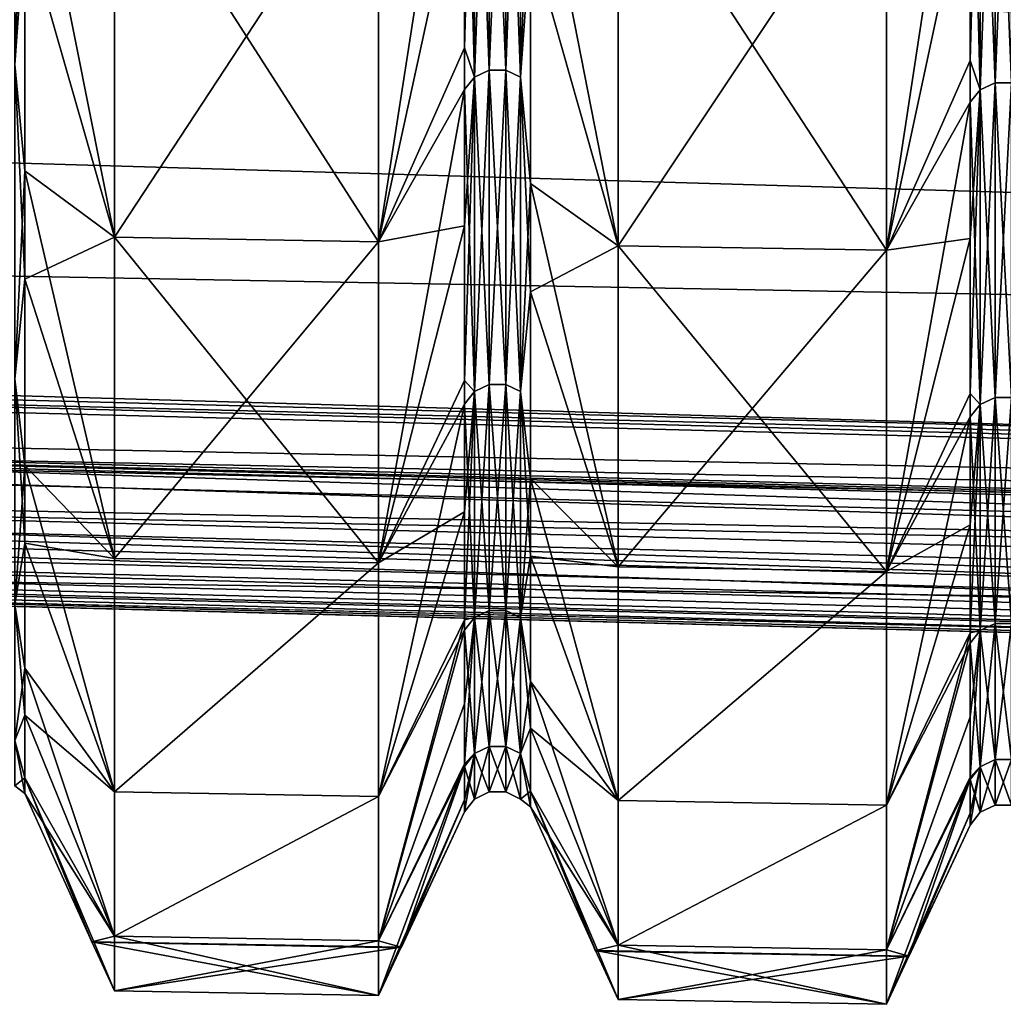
# Model space of a CAD drawing. Header units: metres. Extents: x -31 to 116, y -84 to 84.
# Tile 388 of 656: x 60.17 to 64.21, y -61.51 to -57.46. Entities that reach past the tile are written whole.
import ezdxf

# ---------------------------------------------------------------- set-up
doc = ezdxf.new("R2010")
doc.units = ezdxf.units.M
doc.layers.add('solid_80010000GA_11_1', color=7, linetype='CONTINUOUS')

msp = doc.modelspace()

# ---------------------------------------------------------------- linework, layer by layer
at = {"layer": 'solid_80010000GA_11_1'}
for points in [[(12.5, -55.339149, 19.366802), (103, -56.357498, 23.341595), (103, -58.015087, 18.847979)], [(12.5, -56.648029, 15.116095), (12.5, -55.339149, 19.366802), (103, -58.015087, 18.847979)], [(12.5, -55.339161, -19.366768), (103, -58.015034, -18.848118), (103, -56.357452, -23.341688)], [(12.5, -55.339161, -19.366768), (12.5, -56.648037, -15.116065), (103, -58.015034, -18.848118)], [(60.149567, -56.00013, -23.196014), (60.190956, -56.502396, -22.090332), (60.149567, -57.647438, -18.730789)], [(60.149567, -57.647438, 18.730789), (60.190956, -57.071087, 20.576553), (60.149567, -56.00013, 23.196014)], [(62.039902, -56.050316, 23.216801), (61.998352, -56.753353, 21.590967), (61.998352, -57.578926, 19.281605)], [(62.039902, -57.6991, 18.747574), (62.039902, -56.050316, 23.216801), (61.998352, -57.578926, 19.281605)], [(62.039902, -56.050316, -23.216801), (62.039902, -57.6991, -18.747574), (61.998352, -56.099445, -23.237152)], [(62.10062, -56.022968, 23.205473), (62.039902, -56.050316, 23.216801), (62.039902, -57.6991, 18.747574)], [(62.10062, -57.670948, 18.738428), (62.10062, -56.022968, 23.205473), (62.039902, -57.6991, 18.747574)], [(62.10062, -56.022968, -23.205473), (62.10062, -57.670948, -18.738428), (62.039902, -56.050316, -23.216801)], [(62.10062, -57.670948, -18.738428), (62.039902, -57.6991, -18.747574), (62.039902, -56.050316, -23.216801)], [(62.168175, -56.02301, 23.205492), (62.10062, -56.022968, 23.205473), (62.10062, -57.670948, 18.738428)], [(62.168175, -57.670994, -18.738441), (62.10062, -57.670948, -18.738428), (62.10062, -56.022968, -23.205473)], [(62.168175, -56.02301, -23.205492), (62.168175, -57.670994, -18.738441), (62.10062, -56.022968, -23.205473)], [(62.168175, -57.670994, 18.738441), (62.168175, -56.02301, 23.205492), (62.10062, -57.670948, 18.738428)], [(62.228855, -56.050434, 23.21685), (62.168175, -56.02301, 23.205492), (62.168175, -57.670994, 18.738441)], [(62.228855, -57.699223, -18.747614), (62.168175, -57.670994, -18.738441), (62.168175, -56.02301, -23.205492)], [(62.228855, -56.050434, -23.21685), (62.228855, -57.699223, -18.747614), (62.168175, -56.02301, -23.205492)], [(62.228855, -57.699223, 18.747614), (62.228855, -56.050434, 23.21685), (62.168175, -57.670994, 18.738441)], [(62.228855, -56.050434, -23.21685), (62.270245, -56.553108, -22.110159), (62.228855, -57.699223, -18.747614)], [(62.228855, -57.699223, 18.747614), (62.270245, -57.12233, 20.594961), (62.228855, -56.050434, 23.21685)], [(64.179909, -56.073273, 23.226311), (64.119186, -56.100616, 23.237637), (64.119186, -57.750881, 18.764399)], [(64.179909, -57.722733, 18.755253), (64.179909, -56.073273, 23.226311), (64.119186, -57.750881, 18.764399)], [(64.179909, -56.073273, -23.226311), (64.179909, -57.722733, -18.755253), (64.119186, -56.100616, -23.237637)], [(64.247459, -56.073315, 23.226328), (64.179909, -56.073273, 23.226311), (64.179909, -57.722733, 18.755253)], [(64.247459, -57.722775, -18.755266), (64.179909, -57.722733, -18.755253), (64.179909, -56.073273, -23.226311)], [(64.247459, -56.073315, -23.226328), (64.247459, -57.722775, -18.755266), (64.179909, -56.073273, -23.226311)], [(64.247459, -57.722775, 18.755266), (64.247459, -56.073315, 23.226328), (64.179909, -57.722733, 18.755253)], [(61.645481, -58.375973, -19.282944), (61.998352, -56.099445, -23.237152), (61.998352, -57.749676, -18.764008)], [(61.645481, -58.375973, -19.282944), (61.645481, -56.702435, -23.757519), (61.998352, -56.099445, -23.237152)], [(62.039902, -57.6991, -18.747574), (61.998352, -57.749676, -18.764008), (61.998352, -56.099445, -23.237152)], [(64.119186, -56.100616, 23.237637), (64.077637, -56.804245, 21.610329), (64.077637, -57.630558, 19.298893)], [(64.119186, -57.750881, 18.764399), (64.119186, -56.100616, 23.237637), (64.077637, -57.630558, 19.298893)], [(64.119186, -56.100616, -23.237637), (64.119186, -57.750881, -18.764399), (64.077637, -56.14975, -23.257988)], [(64.179909, -57.722733, -18.755253), (64.119186, -57.750881, -18.764399), (64.119186, -56.100616, -23.237637)], [(63.733166, -58.410629, -19.294205), (64.077637, -56.14975, -23.257988), (64.077637, -57.80146, -18.780832)], [(63.733166, -58.410629, -19.294205), (63.733166, -56.736103, -23.771463), (64.077637, -56.14975, -23.257988)], [(64.119186, -57.750881, -18.764399), (64.077637, -57.80146, -18.780832), (64.077637, -56.14975, -23.257988)], [(60.149567, -57.647438, -18.730789), (60.190956, -56.502396, -22.090332), (60.190956, -58.085079, -17.51078)], [(60.560387, -58.357956, -19.27709), (60.190956, -58.085079, -17.51078), (60.190956, -56.502396, -22.090332)], [(60.560387, -56.684937, -23.750271), (60.560387, -58.357956, -19.27709), (60.190956, -56.502396, -22.090332)], [(62.228855, -57.699223, -18.747614), (62.270245, -56.553108, -22.110159), (62.270245, -58.137203, -17.526514)], [(62.631138, -58.392334, -19.28826), (62.270245, -58.137203, -17.526514), (62.270245, -56.553108, -22.110159)], [(62.631138, -56.71833, -23.764103), (62.631138, -58.392334, -19.28826), (62.270245, -56.553108, -22.110159)], [(12.5, -56.648029, 15.116095), (103, -58.015087, 18.847979), (103, -59.31485, 14.238866)], [(12.5, -57.631004, 10.777947), (12.5, -56.648029, 15.116095), (103, -59.31485, 14.238866)], [(12.5, -56.648037, -15.116065), (103, -59.314892, -14.238695), (103, -58.015034, -18.848118)], [(12.5, -56.648037, -15.116065), (12.5, -57.631008, -10.77793), (103, -59.314892, -14.238695)], [(60.560387, -58.357956, 19.27709), (60.560387, -56.684937, 23.750271), (60.190956, -57.071087, 20.576553)], [(61.645481, -56.702435, 23.757519), (60.560387, -56.684937, 23.750271), (60.560387, -58.357956, 19.27709)], [(61.645481, -58.375973, -19.282944), (60.560387, -58.357956, -19.27709), (60.560387, -56.684937, -23.750271)], [(61.645481, -58.375973, -19.282944), (60.560387, -56.684937, -23.750271), (61.645481, -56.702435, -23.757519)], [(61.645481, -56.702435, 23.757519), (60.560387, -58.357956, 19.27709), (61.645481, -58.375973, 19.282944)], [(61.645481, -56.702435, 23.757519), (61.645481, -58.375973, 19.282944), (61.998352, -56.753353, 21.590967)], [(62.631138, -58.392334, 19.28826), (62.631138, -56.71833, 23.764103), (62.270245, -57.12233, 20.594961)], [(63.733166, -56.736103, 23.771463), (62.631138, -56.71833, 23.764103), (62.631138, -58.392334, 19.28826)], [(63.733166, -58.410629, -19.294205), (62.631138, -58.392334, -19.28826), (62.631138, -56.71833, -23.764103)], [(63.733166, -58.410629, -19.294205), (62.631138, -56.71833, -23.764103), (63.733166, -56.736103, -23.771463)], [(63.733166, -56.736103, 23.771463), (62.631138, -58.392334, 19.28826), (63.733166, -58.410629, 19.294205)], [(63.733166, -56.736103, 23.771463), (63.733166, -58.410629, 19.294205), (64.077637, -56.804245, 21.610329)], [(61.645481, -58.375973, 19.282944), (61.998352, -57.578926, 19.281605), (61.998352, -56.753353, 21.590967)], [(63.733166, -58.410629, 19.294205), (64.077637, -57.630558, 19.298893), (64.077637, -56.804245, 21.610329)], [(60.149567, -57.647438, 18.730789), (60.190956, -58.529373, 15.962965), (60.190956, -57.071087, 20.576553)], [(60.560387, -58.357956, 19.27709), (60.190956, -57.071087, 20.576553), (60.190956, -58.529373, 15.962965)], [(62.228855, -57.699223, 18.747614), (62.270245, -58.581913, 15.977256), (62.270245, -57.12233, 20.594961)], [(62.631138, -58.392334, 19.28826), (62.270245, -57.12233, 20.594961), (62.270245, -58.581913, 15.977256)], [(61.645481, -58.375973, 19.282944), (61.998352, -58.310574, 16.940786), (61.998352, -57.578926, 19.281605)], [(62.039902, -57.6991, 18.747574), (61.998352, -57.578926, 19.281605), (61.998352, -58.310574, 16.940786)], [(12.5, -57.631004, 10.777947), (103, -59.31485, 14.238866), (103, -60.248985, 9.542415)], [(12.5, -58.28233, 6.377097), (12.5, -57.631004, 10.777947), (103, -60.248985, 9.542415)], [(12.5, -57.631008, -10.77793), (103, -60.248993, -9.542366), (103, -59.314892, -14.238695)], [(12.5, -57.631008, -10.77793), (12.5, -58.28233, -6.377097), (103, -60.248993, -9.542366)], [(63.733166, -58.410629, 19.294205), (64.077637, -58.362858, 16.955978), (64.077637, -57.630558, 19.298893)], [(64.119186, -57.750881, 18.764399), (64.077637, -57.630558, 19.298893), (64.077637, -58.362858, 16.955978)], [(60.149567, -57.647438, -18.730789), (60.190956, -58.085079, -17.51078), (60.149567, -58.939331, -14.150082)], [(60.149567, -58.939331, 14.150082), (60.190956, -58.529373, 15.962965), (60.149567, -57.647438, 18.730789)], [(62.10062, -57.670948, 18.738428), (62.039902, -57.6991, 18.747574), (62.039902, -58.992149, 14.162763)], [(62.10062, -58.963367, 14.155852), (62.10062, -57.670948, 18.738428), (62.039902, -58.992149, 14.162763)], [(62.10062, -57.670948, -18.738428), (62.10062, -58.963367, -14.155852), (62.039902, -57.6991, -18.747574)], [(62.168175, -57.670994, 18.738441), (62.10062, -57.670948, 18.738428), (62.10062, -58.963367, 14.155852)], [(62.168175, -58.963413, -14.155863), (62.10062, -58.963367, -14.155852), (62.10062, -57.670948, -18.738428)], [(62.168175, -57.670994, -18.738441), (62.168175, -58.963413, -14.155863), (62.10062, -57.670948, -18.738428)], [(62.168175, -58.963413, 14.155863), (62.168175, -57.670994, 18.738441), (62.10062, -58.963367, 14.155852)], [(62.228855, -57.699223, 18.747614), (62.168175, -57.670994, 18.738441), (62.168175, -58.963413, 14.155863)], [(62.228855, -58.992275, -14.162792), (62.168175, -58.963413, -14.155863), (62.168175, -57.670994, -18.738441)], [(62.228855, -57.699223, -18.747614), (62.228855, -58.992275, -14.162792), (62.168175, -57.670994, -18.738441)], [(62.039902, -57.6991, 18.747574), (61.998352, -58.310574, 16.940786), (61.998352, -58.947094, 14.572335)], [(62.039902, -58.992149, 14.162763), (62.039902, -57.6991, 18.747574), (61.998352, -58.947094, 14.572335)], [(62.039902, -57.6991, -18.747574), (62.039902, -58.992149, -14.162763), (61.998352, -57.749676, -18.764008)], [(62.10062, -58.963367, -14.155852), (62.039902, -58.992149, -14.162763), (62.039902, -57.6991, -18.747574)], [(62.228855, -58.992275, 14.162792), (62.228855, -57.699223, 18.747614), (62.168175, -58.963413, 14.155863)], [(62.228855, -57.699223, -18.747614), (62.270245, -58.137203, -17.526514), (62.228855, -58.992275, -14.162792)], [(62.228855, -58.992275, 14.162792), (62.270245, -58.581913, 15.977256), (62.228855, -57.699223, 18.747614)], [(61.645481, -59.69701, -14.691932), (61.998352, -57.749676, -18.764008), (61.998352, -59.043861, -14.175177)], [(61.645481, -59.69701, -14.691932), (61.645481, -58.375973, -19.282944), (61.998352, -57.749676, -18.764008)], [(62.039902, -58.992149, -14.162763), (61.998352, -59.043861, -14.175177), (61.998352, -57.749676, -18.764008)], [(64.119186, -57.750881, 18.764399), (64.077637, -58.362858, 16.955978), (64.077637, -58.999954, 14.585402)], [(64.119186, -59.045094, 14.175473), (64.119186, -57.750881, 18.764399), (64.077637, -58.999954, 14.585402)], [(64.119186, -57.750881, -18.764399), (64.119186, -59.045094, -14.175473), (64.077637, -57.80146, -18.780832)], [(64.179909, -57.722733, 18.755253), (64.119186, -57.750881, 18.764399), (64.119186, -59.045094, 14.175473)], [(64.179909, -59.016312, 14.168563), (64.179909, -57.722733, 18.755253), (64.119186, -59.045094, 14.175473)], [(64.179909, -57.722733, -18.755253), (64.179909, -59.016312, -14.168563), (64.119186, -57.750881, -18.764399)], [(64.179909, -59.016312, -14.168563), (64.119186, -59.045094, -14.175473), (64.119186, -57.750881, -18.764399)], [(64.247459, -57.722775, 18.755266), (64.179909, -57.722733, 18.755253), (64.179909, -59.016312, 14.168563)], [(64.247459, -59.016357, -14.168574), (64.179909, -59.016312, -14.168563), (64.179909, -57.722733, -18.755253)], [(64.247459, -57.722775, -18.755266), (64.247459, -59.016357, -14.168574), (64.179909, -57.722733, -18.755253)], [(64.247459, -59.016357, 14.168574), (64.247459, -57.722775, 18.755266), (64.179909, -59.016312, 14.168563)], [(13, -57.79845, 6.326239), (12.5, -58.28233, 6.377097), (92, -60.352726, 6.594704)], [(13, -57.79845, -6.326239), (92, -59.855804, -6.542476), (12.5, -58.28233, -6.377097)], [(13, -57.79845, 6.326239), (92, -60.352726, 6.594704), (92, -59.855804, 6.542476)], [(92, -59.90807, -6.045215), (92, -59.855804, -6.542476), (13, -57.79845, -6.326239)], [(13, -57.850716, -5.828978), (92, -59.90807, -6.045215), (13, -57.79845, -6.326239)], [(13, -57.79845, 6.326239), (92, -59.855804, 6.542476), (13, -57.850716, 5.828978)], [(63.733166, -59.732445, -14.700438), (64.077637, -57.80146, -18.780832), (64.077637, -59.096806, -14.187887)], [(63.733166, -59.732445, -14.700438), (63.733166, -58.410629, -19.294205), (64.077637, -57.80146, -18.780832)], [(64.119186, -59.045094, -14.175473), (64.077637, -59.096806, -14.187887), (64.077637, -57.80146, -18.780832)], [(13, -57.850716, 5.828978), (92, -59.90807, 6.045215), (12.5, -58.334595, 5.879836)], [(13, -57.850716, -5.828978), (12.5, -58.334595, -5.879836), (92, -60.404987, -6.097443)], [(13, -57.850716, -5.828978), (92, -60.404987, -6.097443), (92, -59.90807, -6.045215)], [(92, -59.855804, 6.542476), (92, -59.90807, 6.045215), (13, -57.850716, 5.828978)], [(13, -58.050327, 3.292632), (12.5, -58.536209, 3.318096), (92, -60.615154, 3.427049)], [(13, -58.050327, -3.292632), (92, -60.11618, -3.400899), (12.5, -58.536209, -3.318096)], [(13, -58.076496, 2.793317), (92, -60.142349, 2.901584), (12.5, -58.562374, 2.818781)], [(13, -58.076496, -2.793317), (12.5, -58.562374, -2.818781), (92, -60.641323, -2.927734)], [(13, -58.050327, 3.292632), (92, -60.615154, 3.427049), (92, -60.11618, 3.400899)], [(92, -60.142349, -2.901584), (92, -60.11618, -3.400899), (13, -58.050327, -3.292632)], [(13, -58.076496, -2.793317), (92, -60.142349, -2.901584), (13, -58.050327, -3.292632)], [(13, -58.050327, 3.292632), (92, -60.11618, 3.400899), (13, -58.076496, 2.793317)], [(13, -58.076496, -2.793317), (92, -60.641323, -2.927734), (92, -60.142349, -2.901584)], [(92, -60.11618, 3.400899), (92, -60.142349, 2.901584), (13, -58.076496, 2.793317)], [(60.149567, -58.939331, -14.150082), (60.190956, -58.085079, -17.51078), (60.190956, -59.296352, -12.823652)], [(60.560387, -59.678593, -14.68751), (60.190956, -59.296352, -12.823652), (60.190956, -58.085079, -17.51078)], [(60.560387, -58.357956, -19.27709), (60.560387, -59.678593, -14.68751), (60.190956, -58.085079, -17.51078)], [(13, -58.143097, -0.5), (92, -60.211784, 0.5), (92, -60.211784, -0.5)], [(52.250004, -59.668968, -0.5), (13, -58.143097, -0.5), (92, -60.211784, -0.5)], [(13, -58.143097, -0.5), (13, -58.143097, 0.5), (92, -60.211784, 0.5)], [(92, -60.709896, 0.5), (92, -60.211784, 0.5), (13, -58.143097, 0.5)], [(52.250004, -59.668968, 0.5), (92, -60.709896, 0.5), (13, -58.143097, 0.5)], [(62.228855, -58.992275, -14.162792), (62.270245, -58.137203, -17.526514), (62.270245, -59.349567, -12.835185)], [(62.631138, -59.713741, -14.695948), (62.270245, -59.349567, -12.835185), (62.270245, -58.137203, -17.526514)], [(62.631138, -58.392334, -19.28826), (62.631138, -59.713741, -14.695948), (62.270245, -58.137203, -17.526514)], [(12.5, -58.28233, -6.377097), (92, -60.352726, -6.594704), (103, -60.248993, -9.542366)], [(92, -60.352726, 6.594704), (12.5, -58.28233, 6.377097), (103, -60.248985, 9.542415)], [(92, -59.855804, -6.542476), (92, -60.352726, -6.594704), (12.5, -58.28233, -6.377097)], [(61.645481, -59.69701, 14.691932), (61.998352, -58.947094, 14.572335), (61.998352, -58.310574, 16.940786)], [(61.645481, -58.375973, 19.282944), (61.645481, -59.69701, 14.691932), (61.998352, -58.310574, 16.940786)], [(12.5, -58.334595, -5.879836), (12.5, -58.449436, -4.60007), (103, -60.811893, -4.786809)], [(92, -60.404987, -6.097443), (12.5, -58.334595, -5.879836), (103, -60.811893, -4.786809)], [(12.5, -58.334595, 5.879836), (92, -60.404987, 6.097443), (103, -60.811905, 4.78665)], [(12.5, -58.449436, 4.60007), (12.5, -58.334595, 5.879836), (103, -60.811905, 4.78665)], [(92, -59.90807, 6.045215), (92, -60.404987, 6.097443), (12.5, -58.334595, 5.879836)], [(60.560387, -59.678593, 14.68751), (60.560387, -58.357956, 19.27709), (60.190956, -58.529373, 15.962965)], [(61.645481, -58.375973, 19.282944), (60.560387, -58.357956, 19.27709), (60.560387, -59.678593, 14.68751)], [(61.645481, -59.69701, -14.691932), (60.560387, -59.678593, -14.68751), (60.560387, -58.357956, -19.27709)], [(61.645481, -59.69701, -14.691932), (60.560387, -58.357956, -19.27709), (61.645481, -58.375973, -19.282944)], [(61.645481, -58.375973, 19.282944), (60.560387, -59.678593, 14.68751), (61.645481, -59.69701, 14.691932)], [(62.631138, -59.713741, 14.695948), (62.631138, -58.392334, 19.28826), (62.270245, -58.581913, 15.977256)], [(63.733166, -58.410629, 19.294205), (62.631138, -58.392334, 19.28826), (62.631138, -59.713741, 14.695948)], [(63.733166, -59.732445, -14.700438), (62.631138, -59.713741, -14.695948), (62.631138, -58.392334, -19.28826)], [(63.733166, -59.732445, -14.700438), (62.631138, -58.392334, -19.28826), (63.733166, -58.410629, -19.294205)], [(63.733166, -59.732445, 14.700438), (64.077637, -58.999954, 14.585402), (64.077637, -58.362858, 16.955978)], [(63.733166, -58.410629, 19.294205), (63.733166, -59.732445, 14.700438), (64.077637, -58.362858, 16.955978)], [(63.733166, -58.410629, 19.294205), (62.631138, -59.713741, 14.695948), (63.733166, -59.732445, 14.700438)], [(12.5, -58.449436, -4.60007), (12.5, -58.536209, -3.318096), (103, -60.811893, -4.786809)], [(92, -60.615154, 3.427049), (12.5, -58.449436, 4.60007), (103, -60.811905, 4.78665)], [(92, -60.615154, 3.427049), (12.5, -58.536209, 3.318096), (12.5, -58.449436, 4.60007)], [(12.5, -58.536209, -3.318096), (92, -60.615154, -3.427049), (103, -60.811893, -4.786809)], [(92, -60.11618, -3.400899), (92, -60.615154, -3.427049), (12.5, -58.536209, -3.318096)], [(12.5, -58.562374, 2.818781), (92, -60.641323, 2.927734), (92, -60.709896, 0.5)], [(12.5, -58.606678, 1.659715), (12.5, -58.562374, 2.818781), (92, -60.709896, 0.5)], [(92, -60.142349, 2.901584), (92, -60.641323, 2.927734), (12.5, -58.562374, 2.818781)], [(92, -60.641323, -2.927734), (12.5, -58.562374, -2.818781), (12.5, -58.606678, -1.659715)], [(60.149567, -58.939331, 14.150082), (60.190956, -59.615948, 11.244671), (60.190956, -58.529373, 15.962965)], [(60.560387, -59.678593, 14.68751), (60.190956, -58.529373, 15.962965), (60.190956, -59.615948, 11.244671)], [(62.228855, -58.992275, 14.162792), (62.270245, -59.669453, 11.254745), (62.270245, -58.581913, 15.977256)], [(62.631138, -59.713741, 14.695948), (62.270245, -58.581913, 15.977256), (62.270245, -59.669453, 11.254745)], [(12.5, -58.606678, 1.659715), (92, -60.709896, 0.5), (52.250004, -59.668968, 0.5)], [(92, -60.641323, -2.927734), (12.5, -58.606678, -1.659715), (12.5, -58.62804, -0.5)], [(92, -60.641323, -2.927734), (12.5, -58.62804, -0.5), (52.250004, -59.668968, -0.5)], [(60.149567, -58.939331, -14.150082), (60.190956, -59.296352, -12.823652), (60.149567, -59.867844, -9.482135)], [(60.149567, -59.867844, 9.482135), (60.190956, -59.615948, 11.244671), (60.149567, -58.939331, 14.150082)], [(61.645481, -59.69701, 14.691932), (61.998352, -59.487461, 12.180111), (61.998352, -58.947094, 14.572335)], [(62.039902, -58.992149, 14.162763), (61.998352, -58.947094, 14.572335), (61.998352, -59.487461, 12.180111)], [(62.10062, -58.963367, 14.155852), (62.039902, -58.992149, 14.162763), (62.039902, -59.921494, 9.490632)], [(62.10062, -59.892262, 9.486002), (62.10062, -58.963367, 14.155852), (62.039902, -59.921494, 9.490632)], [(62.10062, -58.963367, -14.155852), (62.10062, -59.892262, -9.486002), (62.039902, -58.992149, -14.162763)], [(62.168175, -58.963413, 14.155863), (62.10062, -58.963367, 14.155852), (62.10062, -59.892262, 9.486002)], [(62.168175, -59.892307, -9.48601), (62.10062, -59.892262, -9.486002), (62.10062, -58.963367, -14.155852)], [(62.168175, -58.963413, -14.155863), (62.168175, -59.892307, -9.48601), (62.10062, -58.963367, -14.155852)], [(62.168175, -59.892307, 9.48601), (62.168175, -58.963413, 14.155863), (62.10062, -59.892262, 9.486002)], [(62.228855, -58.992275, 14.162792), (62.168175, -58.963413, 14.155863), (62.168175, -59.892307, 9.48601)], [(62.228855, -59.921623, -9.490652), (62.168175, -59.892307, -9.48601), (62.168175, -58.963413, -14.155863)], [(62.228855, -58.992275, -14.162792), (62.228855, -59.921623, -9.490652), (62.168175, -58.963413, -14.155863)], [(62.039902, -58.992149, 14.162763), (61.998352, -59.487461, 12.180111), (61.998352, -59.930782, 9.768018)], [(62.039902, -59.921494, 9.490632), (62.039902, -58.992149, 14.162763), (61.998352, -59.930782, 9.768018)], [(62.039902, -58.992149, -14.162763), (62.039902, -59.921494, -9.490632), (61.998352, -59.043861, -14.175177)], [(62.10062, -59.892262, -9.486002), (62.039902, -59.921494, -9.490632), (62.039902, -58.992149, -14.162763)], [(62.228855, -59.921623, 9.490652), (62.228855, -58.992275, 14.162792), (62.168175, -59.892307, 9.48601)], [(62.228855, -58.992275, -14.162792), (62.270245, -59.349567, -12.835185), (62.228855, -59.921623, -9.490652)], [(62.228855, -59.921623, 9.490652), (62.270245, -59.669453, 11.254745), (62.228855, -58.992275, 14.162792)], [(63.733166, -59.732445, 14.700438), (64.077637, -59.540802, 12.191032), (64.077637, -58.999954, 14.585402)], [(64.119186, -59.045094, 14.175473), (64.077637, -58.999954, 14.585402), (64.077637, -59.540802, 12.191032)], [(61.645481, -60.657578, -10.012204), (61.998352, -59.043861, -14.175177), (61.998352, -59.974018, -9.498952)], [(61.645481, -60.657578, -10.012204), (61.645481, -59.69701, -14.691932), (61.998352, -59.043861, -14.175177)], [(62.039902, -59.921494, -9.490632), (61.998352, -59.974018, -9.498952), (61.998352, -59.043861, -14.175177)], [(64.119186, -59.045094, 14.175473), (64.077637, -59.540802, 12.191032), (64.077637, -59.984524, 9.776776)], [(64.119186, -59.975273, 9.49915), (64.119186, -59.045094, 14.175473), (64.077637, -59.984524, 9.776776)], [(64.119186, -59.045094, -14.175473), (64.119186, -59.975273, -9.49915), (64.077637, -59.096806, -14.187887)], [(64.179909, -59.016312, 14.168563), (64.119186, -59.045094, 14.175473), (64.119186, -59.975273, 9.49915)], [(64.179909, -59.946037, 9.494519), (64.179909, -59.016312, 14.168563), (64.119186, -59.975273, 9.49915)], [(64.179909, -59.016312, -14.168563), (64.179909, -59.946037, -9.494519), (64.119186, -59.045094, -14.175473)], [(64.179909, -59.946037, -9.494519), (64.119186, -59.975273, -9.49915), (64.119186, -59.045094, -14.175473)], [(64.247459, -59.016357, 14.168574), (64.179909, -59.016312, 14.168563), (64.179909, -59.946037, 9.494519)], [(64.247459, -59.946083, -9.494527), (64.179909, -59.946037, -9.494519), (64.179909, -59.016312, -14.168563)], [(64.247459, -59.016357, -14.168574), (64.247459, -59.946083, -9.494527), (64.179909, -59.016312, -14.168563)], [(64.247459, -59.946083, 9.494527), (64.247459, -59.016357, 14.168574), (64.179909, -59.946037, 9.494519)], [(63.733166, -60.693569, -10.017905), (64.077637, -59.096806, -14.187887), (64.077637, -60.027798, -9.507469)], [(63.733166, -60.693569, -10.017905), (63.733166, -59.732445, -14.700438), (64.077637, -59.096806, -14.187887)], [(64.119186, -59.975273, -9.49915), (64.077637, -60.027798, -9.507469), (64.077637, -59.096806, -14.187887)], [(60.149567, -59.867844, -9.482135), (60.190956, -59.296352, -12.823652), (60.190956, -60.130646, -8.050399)], [(60.560387, -60.63887, -10.009241), (60.190956, -60.130646, -8.050399), (60.190956, -59.296352, -12.823652)], [(60.560387, -59.678593, -14.68751), (60.560387, -60.63887, -10.009241), (60.190956, -59.296352, -12.823652)], [(62.228855, -59.921623, -9.490652), (62.270245, -59.349567, -12.835185), (62.270245, -60.184612, -8.05763)], [(62.631138, -60.674572, -10.014895), (62.270245, -60.184612, -8.05763), (62.270245, -59.349567, -12.835185)], [(62.631138, -59.713741, -14.695948), (62.631138, -60.674572, -10.014895), (62.270245, -59.349567, -12.835185)], [(61.645481, -60.657578, 10.012204), (61.998352, -59.930782, 9.768018), (61.998352, -59.487461, 12.180111)], [(61.645481, -59.69701, 14.691932), (61.645481, -60.657578, 10.012204), (61.998352, -59.487461, 12.180111)], [(63.733166, -60.693569, 10.017905), (64.077637, -59.984524, 9.776776), (64.077637, -59.540802, 12.191032)], [(63.733166, -59.732445, 14.700438), (63.733166, -60.693569, 10.017905), (64.077637, -59.540802, 12.191032)], [(60.149567, -59.867844, 9.482135), (60.190956, -60.323036, 6.452533), (60.190956, -59.615948, 11.244671)], [(60.560387, -60.63887, 10.009241), (60.190956, -59.615948, 11.244671), (60.190956, -60.323036, 6.452533)], [(60.560387, -60.63887, 10.009241), (60.560387, -59.678593, 14.68751), (60.190956, -59.615948, 11.244671)], [(52.250004, -59.668968, -0.5), (92, -60.211784, -0.5), (92, -60.709896, -0.5)], [(92, -60.641323, -2.927734), (52.250004, -59.668968, -0.5), (92, -60.709896, -0.5)], [(61.645481, -59.69701, 14.691932), (60.560387, -59.678593, 14.68751), (60.560387, -60.63887, 10.009241)], [(61.645481, -59.69701, -14.691932), (60.560387, -60.63887, -10.009241), (60.560387, -59.678593, -14.68751)], [(62.228855, -59.921623, 9.490652), (62.270245, -60.377174, 6.458307), (62.270245, -59.669453, 11.254745)], [(62.631138, -60.674572, 10.014895), (62.270245, -59.669453, 11.254745), (62.270245, -60.377174, 6.458307)], [(62.631138, -60.674572, 10.014895), (62.631138, -59.713741, 14.695948), (62.270245, -59.669453, 11.254745)], [(61.645481, -59.69701, 14.691932), (60.560387, -60.63887, 10.009241), (61.645481, -60.657578, 10.012204)], [(61.645481, -60.657578, -10.012204), (60.560387, -60.63887, -10.009241), (61.645481, -59.69701, -14.691932)], [(63.733166, -59.732445, 14.700438), (62.631138, -59.713741, 14.695948), (62.631138, -60.674572, 10.014895)], [(63.733166, -59.732445, -14.700438), (62.631138, -60.674572, -10.014895), (62.631138, -59.713741, -14.695948)], [(63.733166, -59.732445, 14.700438), (62.631138, -60.674572, 10.014895), (63.733166, -60.693569, 10.017905)], [(63.733166, -60.693569, -10.017905), (62.631138, -60.674572, -10.014895), (63.733166, -59.732445, -14.700438)], [(60.149567, -59.867844, -9.482135), (60.190956, -60.130646, -8.050399), (60.149567, -60.42725, -4.755728)], [(60.149567, -60.42725, 4.755728), (60.190956, -60.323036, 6.452533), (60.149567, -59.867844, 9.482135)], [(62.10062, -59.892262, 9.486002), (62.039902, -59.921494, 9.490632), (62.039902, -60.481403, 4.75999)], [(62.10062, -60.451897, 4.757668), (62.10062, -59.892262, 9.486002), (62.039902, -60.481403, 4.75999)], [(62.10062, -59.892262, -9.486002), (62.10062, -60.451897, -4.757668), (62.039902, -59.921494, -9.490632)], [(62.168175, -59.892307, 9.48601), (62.10062, -59.892262, 9.486002), (62.10062, -60.451897, 4.757668)], [(62.168175, -60.451942, -4.757671), (62.10062, -60.451897, -4.757668), (62.10062, -59.892262, -9.486002)], [(62.168175, -59.892307, -9.48601), (62.168175, -60.451942, -4.757671), (62.10062, -59.892262, -9.486002)], [(62.168175, -60.451942, 4.757671), (62.168175, -59.892307, 9.48601), (62.10062, -60.451897, 4.757668)], [(62.228855, -59.921623, 9.490652), (62.168175, -59.892307, 9.48601), (62.168175, -60.451942, 4.757671)], [(62.228855, -60.481533, -4.76), (62.168175, -60.451942, -4.757671), (62.168175, -59.892307, -9.48601)], [(62.228855, -59.921623, -9.490652), (62.228855, -60.481533, -4.76), (62.168175, -59.892307, -9.48601)], [(61.645481, -61.251877, 5.271976), (61.998352, -60.276344, 7.33999), (61.998352, -59.930782, 9.768018)], [(61.645481, -60.657578, 10.012204), (61.645481, -61.251877, 5.271976), (61.998352, -59.930782, 9.768018)], [(62.039902, -59.921494, 9.490632), (61.998352, -59.930782, 9.768018), (61.998352, -60.276344, 7.33999)], [(62.039902, -59.921494, 9.490632), (61.998352, -60.276344, 7.33999), (61.998352, -60.523575, 4.899989)], [(62.039902, -60.481403, 4.75999), (62.039902, -59.921494, 9.490632), (61.998352, -60.523575, 4.899989)], [(62.039902, -59.921494, -9.490632), (62.039902, -60.481403, -4.75999), (61.998352, -59.974018, -9.498952)], [(62.10062, -60.451897, -4.757668), (62.039902, -60.481403, -4.75999), (62.039902, -59.921494, -9.490632)], [(62.228855, -60.481533, 4.76), (62.228855, -59.921623, 9.490652), (62.168175, -60.451942, 4.757671)], [(62.228855, -59.921623, -9.490652), (62.270245, -60.184612, -8.05763), (62.228855, -60.481533, -4.76)], [(62.228855, -60.481533, 4.76), (62.270245, -60.377174, 6.458307), (62.228855, -59.921623, 9.490652)], [(61.645481, -61.251877, -5.271976), (61.998352, -59.974018, -9.498952), (61.998352, -60.53442, -4.764162)], [(61.645481, -61.251877, -5.271976), (61.645481, -60.657578, -10.012204), (61.998352, -59.974018, -9.498952)], [(62.039902, -60.481403, -4.75999), (61.998352, -60.53442, -4.764162), (61.998352, -59.974018, -9.498952)], [(64.119186, -59.975273, 9.49915), (64.077637, -59.984524, 9.776776), (64.077637, -60.330391, 7.346572)], [(64.119186, -59.975273, 9.49915), (64.077637, -60.330391, 7.346572), (64.077637, -60.577847, 4.904383)], [(64.119186, -60.535683, 4.764262), (64.119186, -59.975273, 9.49915), (64.077637, -60.577847, 4.904383)], [(64.119186, -59.975273, -9.49915), (64.119186, -60.535683, -4.764262), (64.077637, -60.027798, -9.507469)], [(64.179909, -59.946037, 9.494519), (64.119186, -59.975273, 9.49915), (64.119186, -60.535683, 4.764262)], [(64.179909, -60.506176, 4.76194), (64.179909, -59.946037, 9.494519), (64.119186, -60.535683, 4.764262)], [(64.179909, -59.946037, -9.494519), (64.179909, -60.506176, -4.76194), (64.119186, -59.975273, -9.49915)], [(64.179909, -60.506176, -4.76194), (64.119186, -60.535683, -4.764262), (64.119186, -59.975273, -9.49915)], [(64.247459, -59.946083, 9.494527), (64.179909, -59.946037, 9.494519), (64.179909, -60.506176, 4.76194)], [(64.247459, -60.506222, -4.761943), (64.179909, -60.506176, -4.76194), (64.179909, -59.946037, -9.494519)], [(64.247459, -59.946083, -9.494527), (64.247459, -60.506222, -4.761943), (64.179909, -59.946037, -9.494519)], [(64.247459, -60.506222, 4.761943), (64.247459, -59.946083, 9.494527), (64.179909, -60.506176, 4.76194)], [(63.733166, -61.288204, 5.274835), (64.077637, -60.330391, 7.346572), (64.077637, -59.984524, 9.776776)], [(63.733166, -60.693569, 10.017905), (63.733166, -61.288204, 5.274835), (64.077637, -59.984524, 9.776776)], [(63.733166, -61.288204, -5.274835), (64.077637, -60.027798, -9.507469), (64.077637, -60.588699, -4.768434)], [(63.733166, -61.288204, -5.274835), (63.733166, -60.693569, -10.017905), (64.077637, -60.027798, -9.507469)], [(64.119186, -60.535683, -4.764262), (64.077637, -60.588699, -4.768434), (64.077637, -60.027798, -9.507469)], [(60.149567, -60.42725, -4.755728), (60.190956, -60.130646, -8.050399), (60.190956, -60.581383, -3.224863)], [(60.560387, -61.232994, -5.270489), (60.190956, -60.581383, -3.224863), (60.190956, -60.130646, -8.050399)], [(60.560387, -60.63887, -10.009241), (60.560387, -61.232994, -5.270489), (60.190956, -60.130646, -8.050399)], [(62.228855, -60.481533, -4.76), (62.270245, -60.184612, -8.05763), (62.270245, -60.635754, -3.227766)], [(62.631138, -61.269028, -5.273325), (62.270245, -60.635754, -3.227766), (62.270245, -60.184612, -8.05763)], [(62.631138, -60.674572, -10.014895), (62.631138, -61.269028, -5.273325), (62.270245, -60.184612, -8.05763)], [(61.645481, -61.251877, 5.271976), (61.998352, -60.523575, 4.899989), (61.998352, -60.276344, 7.33999)], [(60.149567, -60.42725, 4.755728), (60.190956, -60.645512, 1.620367), (60.190956, -60.323036, 6.452533)], [(60.560387, -61.232994, 5.270489), (60.190956, -60.323036, 6.452533), (60.190956, -60.645512, 1.620367)], [(60.560387, -61.232994, 5.270489), (60.560387, -60.63887, 10.009241), (60.190956, -60.323036, 6.452533)], [(63.733166, -61.288204, 5.274835), (64.077637, -60.577847, 4.904383), (64.077637, -60.330391, 7.346572)], [(62.228855, -60.481533, 4.76), (62.270245, -60.69994, 1.621796), (62.270245, -60.377174, 6.458307)], [(62.631138, -61.269028, 5.273325), (62.270245, -60.377174, 6.458307), (62.270245, -60.69994, 1.621796)], [(62.631138, -61.269028, 5.273325), (62.631138, -60.674572, 10.014895), (62.270245, -60.377174, 6.458307)], [(60.149567, -60.42725, -4.755728), (60.190956, -60.581383, -3.224863), (60.149567, -60.614105)], [(60.149567, -60.614105), (60.190956, -60.645512, 1.620367), (60.149567, -60.42725, 4.755728)], [(62.10062, -60.451897, 4.757668), (62.039902, -60.481403, 4.75999), (62.039902, -60.668423)], [(62.10062, -60.638824), (62.10062, -60.451897, 4.757668), (62.039902, -60.668423)], [(62.10062, -60.451897, -4.757668), (62.10062, -60.638824), (62.039902, -60.481403, -4.75999)], [(62.168175, -60.451942, 4.757671), (62.10062, -60.451897, 4.757668), (62.10062, -60.638824)], [(62.168175, -60.63887), (62.10062, -60.638824), (62.10062, -60.451897, -4.757668)], [(62.168175, -60.451942, -4.757671), (62.168175, -60.63887), (62.10062, -60.451897, -4.757668)], [(62.168175, -60.63887), (62.168175, -60.451942, 4.757671), (62.10062, -60.638824)], [(62.228855, -60.481533, 4.76), (62.168175, -60.451942, 4.757671), (62.168175, -60.63887)], [(62.228855, -60.668552), (62.168175, -60.63887), (62.168175, -60.451942, -4.757671)], [(62.228855, -60.481533, -4.76), (62.228855, -60.668552), (62.168175, -60.451942, -4.757671)], [(62.039902, -60.481403, 4.75999), (61.998352, -60.523575, 4.899989), (61.998352, -60.672077, 2.451994)], [(62.039902, -60.481403, 4.75999), (61.998352, -60.672077, 2.451994), (61.998352, -60.721603)], [(62.039902, -60.668423), (62.039902, -60.481403, 4.75999), (61.998352, -60.721603)], [(62.039902, -60.481403, -4.75999), (62.039902, -60.668423), (61.998352, -60.53442, -4.764162)], [(62.10062, -60.638824), (62.039902, -60.668423), (62.039902, -60.481403, -4.75999)], [(62.228855, -60.668552), (62.228855, -60.481533, 4.76), (62.168175, -60.63887)], [(62.228855, -60.481533, -4.76), (62.270245, -60.635754, -3.227766), (62.228855, -60.668552)], [(62.228855, -60.668552), (62.270245, -60.69994, 1.621796), (62.228855, -60.481533, 4.76)], [(64.179909, -60.506176, 4.76194), (64.119186, -60.535683, 4.764262), (64.119186, -60.72287)], [(64.179909, -60.693272), (64.179909, -60.506176, 4.76194), (64.119186, -60.72287)], [(64.179909, -60.506176, -4.76194), (64.179909, -60.693272), (64.119186, -60.535683, -4.764262)], [(64.247459, -60.506222, 4.761943), (64.179909, -60.506176, 4.76194), (64.179909, -60.693272)], [(64.247459, -60.693317), (64.179909, -60.693272), (64.179909, -60.506176, -4.76194)], [(64.247459, -60.506222, -4.761943), (64.247459, -60.693317), (64.179909, -60.506176, -4.76194)], [(64.247459, -60.693317), (64.247459, -60.506222, 4.761943), (64.179909, -60.693272)], [(61.645481, -61.476303, 0.5), (61.998352, -60.672077, 2.451994), (61.998352, -60.523575, 4.899989)], [(61.645481, -61.251877, 5.271976), (61.645481, -61.476303, 0.5), (61.998352, -60.523575, 4.899989)], [(61.738003, -61.277882, -0.5), (61.645481, -61.251877, -5.271976), (61.998352, -60.53442, -4.764162)], [(61.738003, -61.277882, -0.5), (61.998352, -60.53442, -4.764162), (61.998352, -60.721603)], [(62.039902, -60.668423), (61.998352, -60.721603), (61.998352, -60.53442, -4.764162)], [(64.119186, -60.535683, 4.764262), (64.077637, -60.577847, 4.904383), (64.077637, -60.726479, 2.454193)], [(64.119186, -60.535683, 4.764262), (64.077637, -60.726479, 2.454193), (64.077637, -60.776051)], [(64.119186, -60.72287), (64.119186, -60.535683, 4.764262), (64.077637, -60.776051)], [(64.119186, -60.535683, -4.764262), (64.119186, -60.72287), (64.077637, -60.588699, -4.768434)], [(64.179909, -60.693272), (64.119186, -60.72287), (64.119186, -60.535683, -4.764262)], [(60.149567, -60.614105), (60.190956, -60.581383, -3.224863), (60.190956, -60.645512, 1.620367)], [(60.466343, -61.255684, 0.5), (60.190956, -60.645512, 1.620367), (60.190956, -60.581383, -3.224863)], [(60.466343, -61.257725), (60.466343, -61.255684, 0.5), (60.190956, -60.581383, -3.224863)], [(60.466343, -61.255684, -0.5), (60.466343, -61.257725), (60.190956, -60.581383, -3.224863)], [(60.560387, -61.457363, -0.5), (60.466343, -61.255684, -0.5), (60.190956, -60.581383, -3.224863)], [(60.560387, -61.232994, -5.270489), (60.560387, -61.457363, -0.5), (60.190956, -60.581383, -3.224863)], [(63.733166, -61.512745, 0.5), (64.077637, -60.726479, 2.454193), (64.077637, -60.577847, 4.904383)], [(63.733166, -61.288204, 5.274835), (63.733166, -61.512745, 0.5), (64.077637, -60.577847, 4.904383)], [(63.825687, -61.314323, -0.5), (63.733166, -61.288204, -5.274835), (64.077637, -60.588699, -4.768434)], [(63.825687, -61.314323, -0.5), (64.077637, -60.588699, -4.768434), (64.077637, -60.776051)], [(64.119186, -60.72287), (64.077637, -60.776051), (64.077637, -60.588699, -4.768434)], [(60.466343, -61.255684, 0.5), (60.560387, -61.232994, 5.270489), (60.190956, -60.645512, 1.620367)], [(61.645481, -60.657578, 10.012204), (60.560387, -60.63887, 10.009241), (60.560387, -61.232994, 5.270489)], [(61.645481, -60.657578, -10.012204), (60.560387, -61.232994, -5.270489), (60.560387, -60.63887, -10.009241)], [(61.645481, -60.657578, 10.012204), (60.560387, -61.232994, 5.270489), (61.645481, -61.251877, 5.271976)], [(61.645481, -61.251877, -5.271976), (60.560387, -61.232994, -5.270489), (61.645481, -60.657578, -10.012204)], [(62.228855, -60.668552), (62.270245, -60.635754, -3.227766), (62.270245, -60.69994, 1.621796)], [(62.537098, -61.291832, 0.5), (62.270245, -60.69994, 1.621796), (62.270245, -60.635754, -3.227766)], [(62.537098, -61.293869), (62.537098, -61.291832, 0.5), (62.270245, -60.635754, -3.227766)], [(62.537098, -61.291832, -0.5), (62.537098, -61.293869), (62.270245, -60.635754, -3.227766)], [(62.631138, -61.493507, -0.5), (62.537098, -61.291832, -0.5), (62.270245, -60.635754, -3.227766)], [(62.631138, -61.269028, -5.273325), (62.631138, -61.493507, -0.5), (62.270245, -60.635754, -3.227766)], [(61.645481, -61.476303, 0.5), (61.738003, -61.277882, 0.5), (61.998352, -60.672077, 2.451994)], [(61.738003, -61.279922), (61.998352, -60.721603), (61.998352, -60.672077, 2.451994)], [(61.738003, -61.279411, 0.249996), (61.738003, -61.279922), (61.998352, -60.672077, 2.451994)], [(61.738003, -61.277882, 0.5), (61.738003, -61.279411, 0.249996), (61.998352, -60.672077, 2.451994)], [(62.537098, -61.291832, 0.5), (62.631138, -61.269028, 5.273325), (62.270245, -60.69994, 1.621796)], [(63.733166, -60.693569, 10.017905), (62.631138, -60.674572, 10.014895), (62.631138, -61.269028, 5.273325)], [(63.733166, -60.693569, -10.017905), (62.631138, -61.269028, -5.273325), (62.631138, -60.674572, -10.014895)], [(63.733166, -60.693569, 10.017905), (62.631138, -61.269028, 5.273325), (63.733166, -61.288204, 5.274835)], [(63.733166, -61.288204, -5.274835), (62.631138, -61.269028, -5.273325), (63.733166, -60.693569, -10.017905)], [(61.738003, -61.279411, -0.249996), (61.738003, -61.277882, -0.5), (61.998352, -60.721603)], [(61.738003, -61.279922), (61.738003, -61.279411, -0.249996), (61.998352, -60.721603)], [(63.733166, -61.512745, 0.5), (63.825687, -61.314323, 0.5), (64.077637, -60.726479, 2.454193)], [(63.825687, -61.31636), (64.077637, -60.776051), (64.077637, -60.726479, 2.454193)], [(63.825687, -61.315853, 0.249996), (63.825687, -61.31636), (64.077637, -60.726479, 2.454193)], [(63.825687, -61.314323, 0.5), (63.825687, -61.315853, 0.249996), (64.077637, -60.726479, 2.454193)], [(63.825687, -61.315853, -0.249996), (63.825687, -61.314323, -0.5), (64.077637, -60.776051)], [(63.825687, -61.31636), (63.825687, -61.315853, -0.249996), (64.077637, -60.776051)], [(60.466343, -61.255684, 0.5), (60.560387, -61.457363, 0.5), (60.560387, -61.232994, 5.270489)], [(61.645481, -61.251877, 5.271976), (60.560387, -61.232994, 5.270489), (60.560387, -61.457363, 0.5)], [(61.645481, -61.476303, -0.5), (60.560387, -61.457363, -0.5), (60.560387, -61.232994, -5.270489)], [(61.645481, -61.476303, -0.5), (60.560387, -61.232994, -5.270489), (61.645481, -61.251877, -5.271976)], [(61.738003, -61.277882, 0.5), (60.560387, -61.457363, 0.5), (60.466343, -61.255684, 0.5)], [(61.738003, -61.277882, 0.5), (60.466343, -61.255684, 0.5), (60.466343, -61.257725)], [(61.738003, -61.279922), (60.466343, -61.257725), (60.466343, -61.255684, -0.5)], [(61.645481, -61.476303, -0.5), (60.466343, -61.255684, -0.5), (60.560387, -61.457363, -0.5)], [(61.738003, -61.277882, -0.5), (60.466343, -61.255684, -0.5), (61.645481, -61.476303, -0.5)], [(61.738003, -61.279411, -0.249996), (60.466343, -61.255684, -0.5), (61.738003, -61.277882, -0.5)], [(61.738003, -61.279922), (60.466343, -61.255684, -0.5), (61.738003, -61.279411, -0.249996)], [(61.738003, -61.279411, 0.249996), (60.466343, -61.257725), (61.738003, -61.279922)], [(61.738003, -61.277882, 0.5), (60.466343, -61.257725), (61.738003, -61.279411, 0.249996)], [(61.645481, -61.251877, 5.271976), (60.560387, -61.457363, 0.5), (61.645481, -61.476303, 0.5)], [(61.738003, -61.277882, -0.5), (61.645481, -61.476303, -0.5), (61.645481, -61.251877, -5.271976)], [(62.537098, -61.291832, 0.5), (62.631138, -61.493507, 0.5), (62.631138, -61.269028, 5.273325)], [(63.733166, -61.288204, 5.274835), (62.631138, -61.269028, 5.273325), (62.631138, -61.493507, 0.5)], [(63.733166, -61.512745, -0.5), (62.631138, -61.493507, -0.5), (62.631138, -61.269028, -5.273325)], [(63.733166, -61.512745, -0.5), (62.631138, -61.269028, -5.273325), (63.733166, -61.288204, -5.274835)], [(61.645481, -61.476303, 0.5), (60.560387, -61.457363, 0.5), (61.738003, -61.277882, 0.5)], [(63.825687, -61.314323, 0.5), (62.631138, -61.493507, 0.5), (62.537098, -61.291832, 0.5)], [(63.825687, -61.314323, 0.5), (62.537098, -61.291832, 0.5), (62.537098, -61.293869)], [(63.825687, -61.31636), (62.537098, -61.293869), (62.537098, -61.291832, -0.5)], [(63.733166, -61.512745, -0.5), (62.537098, -61.291832, -0.5), (62.631138, -61.493507, -0.5)], [(63.825687, -61.314323, -0.5), (62.537098, -61.291832, -0.5), (63.733166, -61.512745, -0.5)], [(63.825687, -61.315853, -0.249996), (62.537098, -61.291832, -0.5), (63.825687, -61.314323, -0.5)], [(63.825687, -61.31636), (62.537098, -61.291832, -0.5), (63.825687, -61.315853, -0.249996)], [(63.825687, -61.315853, 0.249996), (62.537098, -61.293869), (63.825687, -61.31636)], [(63.825687, -61.314323, 0.5), (62.537098, -61.293869), (63.825687, -61.315853, 0.249996)], [(63.733166, -61.288204, 5.274835), (62.631138, -61.493507, 0.5), (63.733166, -61.512745, 0.5)], [(63.733166, -61.512745, 0.5), (62.631138, -61.493507, 0.5), (63.825687, -61.314323, 0.5)], [(63.825687, -61.314323, -0.5), (63.733166, -61.512745, -0.5), (63.733166, -61.288204, -5.274835)]]:
    msp.add_3dface(points, dxfattribs=at)

doc.saveas('drawing.dxf')
